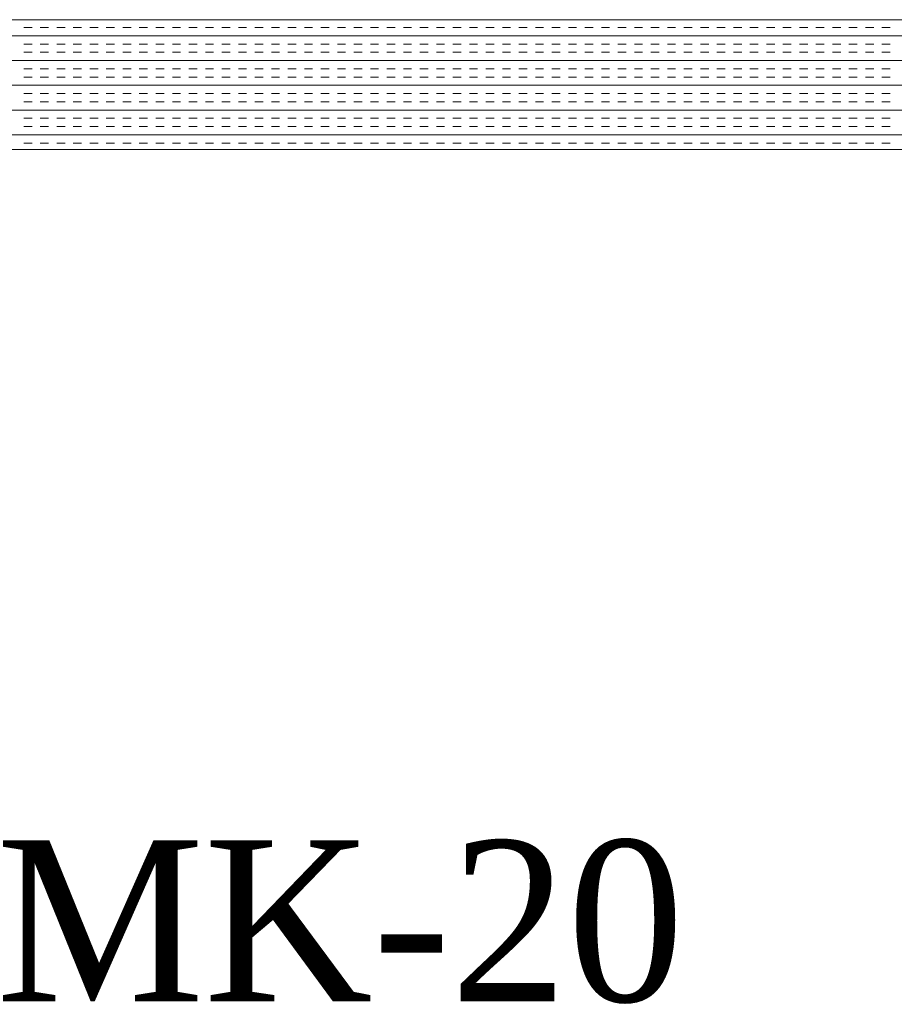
# Model space of a CAD drawing. Extents: x 3940905 to 4145695, y 925352 to 1109797.
# Tile 698 of 1056: x 4034189 to 4034525, y 1100231 to 1100610. Entities that reach past the tile are written whole.
import ezdxf

# ---------------------------------------------------------------- set-up
doc = ezdxf.new("R2010")
doc.units = 0
doc.header["$LTSCALE"] = 750
doc.header["$MEASUREMENT"] = 0
doc.layers.add('CKD Equipments', color=252, linetype='CONTINUOUS', lineweight=0)
doc.layers.add('PDF_A - TEXT', color=7, linetype='CONTINUOUS')
doc.styles.add('CKD_Dimension Text', font='BOOKOS.TTF')

msp = doc.modelspace()

# ---------------------------------------------------------------- linework, layer by layer
at = {"layer": 'CKD Equipments'}
for p, q in [((4034698.22, 1100610.1, -7.61), (4033880.22, 1100610.1, -7.61)), ((4034648.22, 1100560.1, -7.61), (4033930.22, 1100560.1, -7.61))]:
    msp.add_line(p, q, dxfattribs=at)
at = {"layer": 'CKD Equipments', "color": 4, "linetype": 'Continuous'}
for p, q in [((4034190.09, 1100607.08, -7.61), (4034193.27, 1100607.08, -7.61)), ((4034196.44, 1100607.08, -7.61), (4034199.62, 1100607.08, -7.61)), ((4034202.79, 1100607.08, -7.61), (4034205.97, 1100607.08, -7.61)), ((4034209.14, 1100607.08, -7.61), (4034212.32, 1100607.08, -7.61)), ((4034215.49, 1100607.08, -7.61), (4034218.67, 1100607.08, -7.61)), ((4034221.84, 1100607.08, -7.61), (4034225.02, 1100607.08, -7.61)), ((4034228.19, 1100607.08, -7.61), (4034231.37, 1100607.08, -7.61)), ((4034234.54, 1100607.08, -7.61), (4034237.72, 1100607.08, -7.61)), ((4034240.89, 1100607.08, -7.61), (4034244.07, 1100607.08, -7.61)), ((4034247.24, 1100607.08, -7.61), (4034250.42, 1100607.08, -7.61)), ((4034253.59, 1100607.08, -7.61), (4034256.77, 1100607.08, -7.61)), ((4034259.94, 1100607.08, -7.61), (4034263.12, 1100607.08, -7.61)), ((4034266.29, 1100607.08, -7.61), (4034269.47, 1100607.08, -7.61)), ((4034272.64, 1100607.08, -7.61), (4034275.82, 1100607.08, -7.61)), ((4034278.99, 1100607.08, -7.61), (4034282.17, 1100607.08, -7.61)), ((4034285.34, 1100607.08, -7.61), (4034288.52, 1100607.08, -7.61)), ((4034291.69, 1100607.08, -7.61), (4034294.87, 1100607.08, -7.61)), ((4034298.04, 1100607.08, -7.61), (4034301.22, 1100607.08, -7.61)), ((4034304.39, 1100607.08, -7.61), (4034307.57, 1100607.08, -7.61)), ((4034310.74, 1100607.08, -7.61), (4034313.92, 1100607.08, -7.61)), ((4034317.09, 1100607.08, -7.61), (4034320.27, 1100607.08, -7.61)), ((4034323.44, 1100607.08, -7.61), (4034326.62, 1100607.08, -7.61)), ((4034329.79, 1100607.08, -7.61), (4034332.97, 1100607.08, -7.61)), ((4034336.14, 1100607.08, -7.61), (4034339.32, 1100607.08, -7.61)), ((4034342.49, 1100607.08, -7.61), (4034345.67, 1100607.08, -7.61)), ((4034348.84, 1100607.08, -7.61), (4034352.02, 1100607.08, -7.61)), ((4034355.19, 1100607.08, -7.61), (4034358.37, 1100607.08, -7.61)), ((4034361.54, 1100607.08, -7.61), (4034364.72, 1100607.08, -7.61)), ((4034367.89, 1100607.08, -7.61), (4034371.07, 1100607.08, -7.61)), ((4034374.24, 1100607.08, -7.61), (4034377.42, 1100607.08, -7.61)), ((4034380.59, 1100607.08, -7.61), (4034383.77, 1100607.08, -7.61)), ((4034386.94, 1100607.08, -7.61), (4034390.12, 1100607.08, -7.61)), ((4034393.29, 1100607.08, -7.61), (4034396.47, 1100607.08, -7.61)), ((4034399.64, 1100607.08, -7.61), (4034402.82, 1100607.08, -7.61)), ((4034405.99, 1100607.08, -7.61), (4034409.17, 1100607.08, -7.61)), ((4034412.34, 1100607.08, -7.61), (4034415.52, 1100607.08, -7.61)), ((4034418.69, 1100607.08, -7.61), (4034421.87, 1100607.08, -7.61)), ((4034425.04, 1100607.08, -7.61), (4034428.22, 1100607.08, -7.61)), ((4034431.39, 1100607.08, -7.61), (4034434.57, 1100607.08, -7.61)), ((4034437.74, 1100607.08, -7.61), (4034440.92, 1100607.08, -7.61)), ((4034444.09, 1100607.08, -7.61), (4034447.27, 1100607.08, -7.61)), ((4034450.44, 1100607.08, -7.61), (4034453.62, 1100607.08, -7.61)), ((4034456.79, 1100607.08, -7.61), (4034459.97, 1100607.08, -7.61)), ((4034463.14, 1100607.08, -7.61), (4034466.32, 1100607.08, -7.61)), ((4034469.49, 1100607.08, -7.61), (4034472.67, 1100607.08, -7.61)), ((4034475.84, 1100607.08, -7.61), (4034479.02, 1100607.08, -7.61)), ((4034482.19, 1100607.08, -7.61), (4034485.37, 1100607.08, -7.61)), ((4034488.54, 1100607.08, -7.61), (4034491.72, 1100607.08, -7.61)), ((4034494.89, 1100607.08, -7.61), (4034498.07, 1100607.08, -7.61)), ((4034501.24, 1100607.08, -7.61), (4034504.42, 1100607.08, -7.61)), ((4034507.59, 1100607.08, -7.61), (4034510.77, 1100607.08, -7.61)), ((4034513.94, 1100607.08, -7.61), (4034517.12, 1100607.08, -7.61)), ((4034520.29, 1100607.08, -7.61), (4034523.47, 1100607.08, -7.61)), ((4033880.22, 1100603.91, -7.61), (4034698.22, 1100603.91, -7.61)), ((4034190.09, 1100600.73, -7.61), (4034193.27, 1100600.73, -7.61)), ((4034196.44, 1100600.73, -7.61), (4034199.62, 1100600.73, -7.61)), ((4034202.79, 1100600.73, -7.61), (4034205.97, 1100600.73, -7.61)), ((4034209.14, 1100600.73, -7.61), (4034212.32, 1100600.73, -7.61)), ((4034215.49, 1100600.73, -7.61), (4034218.67, 1100600.73, -7.61)), ((4034221.84, 1100600.73, -7.61), (4034225.02, 1100600.73, -7.61)), ((4034228.19, 1100600.73, -7.61), (4034231.37, 1100600.73, -7.61)), ((4034234.54, 1100600.73, -7.61), (4034237.72, 1100600.73, -7.61)), ((4034240.89, 1100600.73, -7.61), (4034244.07, 1100600.73, -7.61)), ((4034247.24, 1100600.73, -7.61), (4034250.42, 1100600.73, -7.61)), ((4034253.59, 1100600.73, -7.61), (4034256.77, 1100600.73, -7.61)), ((4034259.94, 1100600.73, -7.61), (4034263.12, 1100600.73, -7.61)), ((4034266.29, 1100600.73, -7.61), (4034269.47, 1100600.73, -7.61)), ((4034272.64, 1100600.73, -7.61), (4034275.82, 1100600.73, -7.61)), ((4034278.99, 1100600.73, -7.61), (4034282.17, 1100600.73, -7.61)), ((4034285.34, 1100600.73, -7.61), (4034288.52, 1100600.73, -7.61)), ((4034291.69, 1100600.73, -7.61), (4034294.87, 1100600.73, -7.61)), ((4034298.04, 1100600.73, -7.61), (4034301.22, 1100600.73, -7.61)), ((4034304.39, 1100600.73, -7.61), (4034307.57, 1100600.73, -7.61)), ((4034310.74, 1100600.73, -7.61), (4034313.92, 1100600.73, -7.61)), ((4034317.09, 1100600.73, -7.61), (4034320.27, 1100600.73, -7.61)), ((4034323.44, 1100600.73, -7.61), (4034326.62, 1100600.73, -7.61)), ((4034329.79, 1100600.73, -7.61), (4034332.97, 1100600.73, -7.61)), ((4034336.14, 1100600.73, -7.61), (4034339.32, 1100600.73, -7.61)), ((4034342.49, 1100600.73, -7.61), (4034345.67, 1100600.73, -7.61)), ((4034348.84, 1100600.73, -7.61), (4034352.02, 1100600.73, -7.61)), ((4034355.19, 1100600.73, -7.61), (4034358.37, 1100600.73, -7.61)), ((4034361.54, 1100600.73, -7.61), (4034364.72, 1100600.73, -7.61)), ((4034367.89, 1100600.73, -7.61), (4034371.07, 1100600.73, -7.61)), ((4034374.24, 1100600.73, -7.61), (4034377.42, 1100600.73, -7.61)), ((4034380.59, 1100600.73, -7.61), (4034383.77, 1100600.73, -7.61)), ((4034386.94, 1100600.73, -7.61), (4034390.12, 1100600.73, -7.61)), ((4034393.29, 1100600.73, -7.61), (4034396.47, 1100600.73, -7.61)), ((4034399.64, 1100600.73, -7.61), (4034402.82, 1100600.73, -7.61)), ((4034405.99, 1100600.73, -7.61), (4034409.17, 1100600.73, -7.61)), ((4034412.34, 1100600.73, -7.61), (4034415.52, 1100600.73, -7.61)), ((4034418.69, 1100600.73, -7.61), (4034421.87, 1100600.73, -7.61)), ((4034425.04, 1100600.73, -7.61), (4034428.22, 1100600.73, -7.61)), ((4034431.39, 1100600.73, -7.61), (4034434.57, 1100600.73, -7.61)), ((4034437.74, 1100600.73, -7.61), (4034440.92, 1100600.73, -7.61)), ((4034444.09, 1100600.73, -7.61), (4034447.27, 1100600.73, -7.61)), ((4034450.44, 1100600.73, -7.61), (4034453.62, 1100600.73, -7.61)), ((4034456.79, 1100600.73, -7.61), (4034459.97, 1100600.73, -7.61)), ((4034463.14, 1100600.73, -7.61), (4034466.32, 1100600.73, -7.61)), ((4034469.49, 1100600.73, -7.61), (4034472.67, 1100600.73, -7.61)), ((4034475.84, 1100600.73, -7.61), (4034479.02, 1100600.73, -7.61)), ((4034482.19, 1100600.73, -7.61), (4034485.37, 1100600.73, -7.61)), ((4034488.54, 1100600.73, -7.61), (4034491.72, 1100600.73, -7.61)), ((4034494.89, 1100600.73, -7.61), (4034498.07, 1100600.73, -7.61)), ((4034501.24, 1100600.73, -7.61), (4034504.42, 1100600.73, -7.61)), ((4034507.59, 1100600.73, -7.61), (4034510.77, 1100600.73, -7.61)), ((4034513.94, 1100600.73, -7.61), (4034517.12, 1100600.73, -7.61)), ((4034520.29, 1100600.73, -7.61), (4034523.47, 1100600.73, -7.61)), ((4034190.09, 1100597.56, -7.61), (4034193.27, 1100597.56, -7.61)), ((4034196.44, 1100597.56, -7.61), (4034199.62, 1100597.56, -7.61)), ((4034202.79, 1100597.56, -7.61), (4034205.97, 1100597.56, -7.61)), ((4034209.14, 1100597.56, -7.61), (4034212.32, 1100597.56, -7.61)), ((4034215.49, 1100597.56, -7.61), (4034218.67, 1100597.56, -7.61)), ((4034221.84, 1100597.56, -7.61), (4034225.02, 1100597.56, -7.61)), ((4034228.19, 1100597.56, -7.61), (4034231.37, 1100597.56, -7.61)), ((4034234.54, 1100597.56, -7.61), (4034237.72, 1100597.56, -7.61)), ((4034240.89, 1100597.56, -7.61), (4034244.07, 1100597.56, -7.61)), ((4034247.24, 1100597.56, -7.61), (4034250.42, 1100597.56, -7.61)), ((4034253.59, 1100597.56, -7.61), (4034256.77, 1100597.56, -7.61)), ((4034259.94, 1100597.56, -7.61), (4034263.12, 1100597.56, -7.61)), ((4034266.29, 1100597.56, -7.61), (4034269.47, 1100597.56, -7.61)), ((4034272.64, 1100597.56, -7.61), (4034275.82, 1100597.56, -7.61)), ((4034278.99, 1100597.56, -7.61), (4034282.17, 1100597.56, -7.61)), ((4034285.34, 1100597.56, -7.61), (4034288.52, 1100597.56, -7.61)), ((4034291.69, 1100597.56, -7.61), (4034294.87, 1100597.56, -7.61)), ((4034298.04, 1100597.56, -7.61), (4034301.22, 1100597.56, -7.61)), ((4034304.39, 1100597.56, -7.61), (4034307.57, 1100597.56, -7.61)), ((4034310.74, 1100597.56, -7.61), (4034313.92, 1100597.56, -7.61)), ((4034317.09, 1100597.56, -7.61), (4034320.27, 1100597.56, -7.61)), ((4034323.44, 1100597.56, -7.61), (4034326.62, 1100597.56, -7.61)), ((4034329.79, 1100597.56, -7.61), (4034332.97, 1100597.56, -7.61)), ((4034336.14, 1100597.56, -7.61), (4034339.32, 1100597.56, -7.61)), ((4034342.49, 1100597.56, -7.61), (4034345.67, 1100597.56, -7.61)), ((4034348.84, 1100597.56, -7.61), (4034352.02, 1100597.56, -7.61)), ((4034355.19, 1100597.56, -7.61), (4034358.37, 1100597.56, -7.61)), ((4034361.54, 1100597.56, -7.61), (4034364.72, 1100597.56, -7.61)), ((4034367.89, 1100597.56, -7.61), (4034371.07, 1100597.56, -7.61)), ((4034374.24, 1100597.56, -7.61), (4034377.42, 1100597.56, -7.61)), ((4034380.59, 1100597.56, -7.61), (4034383.77, 1100597.56, -7.61)), ((4034386.94, 1100597.56, -7.61), (4034390.12, 1100597.56, -7.61)), ((4034393.29, 1100597.56, -7.61), (4034396.47, 1100597.56, -7.61)), ((4034399.64, 1100597.56, -7.61), (4034402.82, 1100597.56, -7.61)), ((4034405.99, 1100597.56, -7.61), (4034409.17, 1100597.56, -7.61)), ((4034412.34, 1100597.56, -7.61), (4034415.52, 1100597.56, -7.61)), ((4034418.69, 1100597.56, -7.61), (4034421.87, 1100597.56, -7.61)), ((4034425.04, 1100597.56, -7.61), (4034428.22, 1100597.56, -7.61)), ((4034431.39, 1100597.56, -7.61), (4034434.57, 1100597.56, -7.61)), ((4034437.74, 1100597.56, -7.61), (4034440.92, 1100597.56, -7.61)), ((4034444.09, 1100597.56, -7.61), (4034447.27, 1100597.56, -7.61)), ((4034450.44, 1100597.56, -7.61), (4034453.62, 1100597.56, -7.61)), ((4034456.79, 1100597.56, -7.61), (4034459.97, 1100597.56, -7.61)), ((4034463.14, 1100597.56, -7.61), (4034466.32, 1100597.56, -7.61)), ((4034469.49, 1100597.56, -7.61), (4034472.67, 1100597.56, -7.61)), ((4034475.84, 1100597.56, -7.61), (4034479.02, 1100597.56, -7.61)), ((4034482.19, 1100597.56, -7.61), (4034485.37, 1100597.56, -7.61)), ((4034488.54, 1100597.56, -7.61), (4034491.72, 1100597.56, -7.61)), ((4034494.89, 1100597.56, -7.61), (4034498.07, 1100597.56, -7.61)), ((4034501.24, 1100597.56, -7.61), (4034504.42, 1100597.56, -7.61)), ((4034507.59, 1100597.56, -7.61), (4034510.77, 1100597.56, -7.61)), ((4034513.94, 1100597.56, -7.61), (4034517.12, 1100597.56, -7.61)), ((4034520.29, 1100597.56, -7.61), (4034523.47, 1100597.56, -7.61)), ((4033880.22, 1100594.38, -7.61), (4034698.22, 1100594.38, -7.61)), ((4034190.09, 1100591.21, -7.61), (4034193.27, 1100591.21, -7.61)), ((4034196.44, 1100591.21, -7.61), (4034199.62, 1100591.21, -7.61)), ((4034202.79, 1100591.21, -7.61), (4034205.97, 1100591.21, -7.61)), ((4034209.14, 1100591.21, -7.61), (4034212.32, 1100591.21, -7.61)), ((4034215.49, 1100591.21, -7.61), (4034218.67, 1100591.21, -7.61)), ((4034221.84, 1100591.21, -7.61), (4034225.02, 1100591.21, -7.61)), ((4034228.19, 1100591.21, -7.61), (4034231.37, 1100591.21, -7.61)), ((4034234.54, 1100591.21, -7.61), (4034237.72, 1100591.21, -7.61)), ((4034240.89, 1100591.21, -7.61), (4034244.07, 1100591.21, -7.61)), ((4034247.24, 1100591.21, -7.61), (4034250.42, 1100591.21, -7.61)), ((4034253.59, 1100591.21, -7.61), (4034256.77, 1100591.21, -7.61)), ((4034259.94, 1100591.21, -7.61), (4034263.12, 1100591.21, -7.61)), ((4034266.29, 1100591.21, -7.61), (4034269.47, 1100591.21, -7.61)), ((4034272.64, 1100591.21, -7.61), (4034275.82, 1100591.21, -7.61)), ((4034278.99, 1100591.21, -7.61), (4034282.17, 1100591.21, -7.61)), ((4034285.34, 1100591.21, -7.61), (4034288.52, 1100591.21, -7.61)), ((4034291.69, 1100591.21, -7.61), (4034294.87, 1100591.21, -7.61)), ((4034298.04, 1100591.21, -7.61), (4034301.22, 1100591.21, -7.61)), ((4034304.39, 1100591.21, -7.61), (4034307.57, 1100591.21, -7.61)), ((4034310.74, 1100591.21, -7.61), (4034313.92, 1100591.21, -7.61)), ((4034317.09, 1100591.21, -7.61), (4034320.27, 1100591.21, -7.61)), ((4034323.44, 1100591.21, -7.61), (4034326.62, 1100591.21, -7.61)), ((4034329.79, 1100591.21, -7.61), (4034332.97, 1100591.21, -7.61)), ((4034336.14, 1100591.21, -7.61), (4034339.32, 1100591.21, -7.61)), ((4034342.49, 1100591.21, -7.61), (4034345.67, 1100591.21, -7.61)), ((4034348.84, 1100591.21, -7.61), (4034352.02, 1100591.21, -7.61)), ((4034355.19, 1100591.21, -7.61), (4034358.37, 1100591.21, -7.61)), ((4034361.54, 1100591.21, -7.61), (4034364.72, 1100591.21, -7.61)), ((4034367.89, 1100591.21, -7.61), (4034371.07, 1100591.21, -7.61)), ((4034374.24, 1100591.21, -7.61), (4034377.42, 1100591.21, -7.61)), ((4034380.59, 1100591.21, -7.61), (4034383.77, 1100591.21, -7.61)), ((4034386.94, 1100591.21, -7.61), (4034390.12, 1100591.21, -7.61)), ((4034393.29, 1100591.21, -7.61), (4034396.47, 1100591.21, -7.61)), ((4034399.64, 1100591.21, -7.61), (4034402.82, 1100591.21, -7.61)), ((4034405.99, 1100591.21, -7.61), (4034409.17, 1100591.21, -7.61)), ((4034412.34, 1100591.21, -7.61), (4034415.52, 1100591.21, -7.61)), ((4034418.69, 1100591.21, -7.61), (4034421.87, 1100591.21, -7.61)), ((4034425.04, 1100591.21, -7.61), (4034428.22, 1100591.21, -7.61)), ((4034431.39, 1100591.21, -7.61), (4034434.57, 1100591.21, -7.61)), ((4034437.74, 1100591.21, -7.61), (4034440.92, 1100591.21, -7.61)), ((4034444.09, 1100591.21, -7.61), (4034447.27, 1100591.21, -7.61)), ((4034450.44, 1100591.21, -7.61), (4034453.62, 1100591.21, -7.61)), ((4034456.79, 1100591.21, -7.61), (4034459.97, 1100591.21, -7.61)), ((4034463.14, 1100591.21, -7.61), (4034466.32, 1100591.21, -7.61)), ((4034469.49, 1100591.21, -7.61), (4034472.67, 1100591.21, -7.61)), ((4034475.84, 1100591.21, -7.61), (4034479.02, 1100591.21, -7.61)), ((4034482.19, 1100591.21, -7.61), (4034485.37, 1100591.21, -7.61)), ((4034488.54, 1100591.21, -7.61), (4034491.72, 1100591.21, -7.61)), ((4034494.89, 1100591.21, -7.61), (4034498.07, 1100591.21, -7.61)), ((4034501.24, 1100591.21, -7.61), (4034504.42, 1100591.21, -7.61)), ((4034507.59, 1100591.21, -7.61), (4034510.77, 1100591.21, -7.61)), ((4034513.94, 1100591.21, -7.61), (4034517.12, 1100591.21, -7.61)), ((4034520.29, 1100591.21, -7.61), (4034523.47, 1100591.21, -7.61)), ((4034190.09, 1100588.03, -7.61), (4034193.27, 1100588.03, -7.61)), ((4034196.44, 1100588.03, -7.61), (4034199.62, 1100588.03, -7.61)), ((4034202.79, 1100588.03, -7.61), (4034205.97, 1100588.03, -7.61)), ((4034209.14, 1100588.03, -7.61), (4034212.32, 1100588.03, -7.61)), ((4034215.49, 1100588.03, -7.61), (4034218.67, 1100588.03, -7.61)), ((4034221.84, 1100588.03, -7.61), (4034225.02, 1100588.03, -7.61)), ((4034228.19, 1100588.03, -7.61), (4034231.37, 1100588.03, -7.61)), ((4034234.54, 1100588.03, -7.61), (4034237.72, 1100588.03, -7.61)), ((4034240.89, 1100588.03, -7.61), (4034244.07, 1100588.03, -7.61)), ((4034247.24, 1100588.03, -7.61), (4034250.42, 1100588.03, -7.61)), ((4034253.59, 1100588.03, -7.61), (4034256.77, 1100588.03, -7.61)), ((4034259.94, 1100588.03, -7.61), (4034263.12, 1100588.03, -7.61)), ((4034266.29, 1100588.03, -7.61), (4034269.47, 1100588.03, -7.61)), ((4034272.64, 1100588.03, -7.61), (4034275.82, 1100588.03, -7.61)), ((4034278.99, 1100588.03, -7.61), (4034282.17, 1100588.03, -7.61)), ((4034285.34, 1100588.03, -7.61), (4034288.52, 1100588.03, -7.61)), ((4034291.69, 1100588.03, -7.61), (4034294.87, 1100588.03, -7.61)), ((4034298.04, 1100588.03, -7.61), (4034301.22, 1100588.03, -7.61)), ((4034304.39, 1100588.03, -7.61), (4034307.57, 1100588.03, -7.61)), ((4034310.74, 1100588.03, -7.61), (4034313.92, 1100588.03, -7.61)), ((4034317.09, 1100588.03, -7.61), (4034320.27, 1100588.03, -7.61)), ((4034323.44, 1100588.03, -7.61), (4034326.62, 1100588.03, -7.61)), ((4034329.79, 1100588.03, -7.61), (4034332.97, 1100588.03, -7.61)), ((4034336.14, 1100588.03, -7.61), (4034339.32, 1100588.03, -7.61)), ((4034342.49, 1100588.03, -7.61), (4034345.67, 1100588.03, -7.61)), ((4034348.84, 1100588.03, -7.61), (4034352.02, 1100588.03, -7.61)), ((4034355.19, 1100588.03, -7.61), (4034358.37, 1100588.03, -7.61)), ((4034361.54, 1100588.03, -7.61), (4034364.72, 1100588.03, -7.61)), ((4034367.89, 1100588.03, -7.61), (4034371.07, 1100588.03, -7.61)), ((4034374.24, 1100588.03, -7.61), (4034377.42, 1100588.03, -7.61)), ((4034380.59, 1100588.03, -7.61), (4034383.77, 1100588.03, -7.61)), ((4034386.94, 1100588.03, -7.61), (4034390.12, 1100588.03, -7.61)), ((4034393.29, 1100588.03, -7.61), (4034396.47, 1100588.03, -7.61)), ((4034399.64, 1100588.03, -7.61), (4034402.82, 1100588.03, -7.61)), ((4034405.99, 1100588.03, -7.61), (4034409.17, 1100588.03, -7.61)), ((4034412.34, 1100588.03, -7.61), (4034415.52, 1100588.03, -7.61)), ((4034418.69, 1100588.03, -7.61), (4034421.87, 1100588.03, -7.61)), ((4034425.04, 1100588.03, -7.61), (4034428.22, 1100588.03, -7.61)), ((4034431.39, 1100588.03, -7.61), (4034434.57, 1100588.03, -7.61)), ((4034437.74, 1100588.03, -7.61), (4034440.92, 1100588.03, -7.61)), ((4034444.09, 1100588.03, -7.61), (4034447.27, 1100588.03, -7.61)), ((4034450.44, 1100588.03, -7.61), (4034453.62, 1100588.03, -7.61)), ((4034456.79, 1100588.03, -7.61), (4034459.97, 1100588.03, -7.61)), ((4034463.14, 1100588.03, -7.61), (4034466.32, 1100588.03, -7.61)), ((4034469.49, 1100588.03, -7.61), (4034472.67, 1100588.03, -7.61)), ((4034475.84, 1100588.03, -7.61), (4034479.02, 1100588.03, -7.61)), ((4034482.19, 1100588.03, -7.61), (4034485.37, 1100588.03, -7.61)), ((4034488.54, 1100588.03, -7.61), (4034491.72, 1100588.03, -7.61)), ((4034494.89, 1100588.03, -7.61), (4034498.07, 1100588.03, -7.61)), ((4034501.24, 1100588.03, -7.61), (4034504.42, 1100588.03, -7.61)), ((4034507.59, 1100588.03, -7.61), (4034510.77, 1100588.03, -7.61)), ((4034513.94, 1100588.03, -7.61), (4034517.12, 1100588.03, -7.61)), ((4034520.29, 1100588.03, -7.61), (4034523.47, 1100588.03, -7.61)), ((4033880.22, 1100584.86, -7.61), (4034698.22, 1100584.86, -7.61)), ((4034190.09, 1100581.68, -7.61), (4034193.27, 1100581.68, -7.61)), ((4034196.44, 1100581.68, -7.61), (4034199.62, 1100581.68, -7.61)), ((4034202.79, 1100581.68, -7.61), (4034205.97, 1100581.68, -7.61)), ((4034209.14, 1100581.68, -7.61), (4034212.32, 1100581.68, -7.61)), ((4034215.49, 1100581.68, -7.61), (4034218.67, 1100581.68, -7.61)), ((4034221.84, 1100581.68, -7.61), (4034225.02, 1100581.68, -7.61)), ((4034228.19, 1100581.68, -7.61), (4034231.37, 1100581.68, -7.61)), ((4034234.54, 1100581.68, -7.61), (4034237.72, 1100581.68, -7.61)), ((4034240.89, 1100581.68, -7.61), (4034244.07, 1100581.68, -7.61)), ((4034247.24, 1100581.68, -7.61), (4034250.42, 1100581.68, -7.61)), ((4034253.59, 1100581.68, -7.61), (4034256.77, 1100581.68, -7.61)), ((4034259.94, 1100581.68, -7.61), (4034263.12, 1100581.68, -7.61)), ((4034266.29, 1100581.68, -7.61), (4034269.47, 1100581.68, -7.61)), ((4034272.64, 1100581.68, -7.61), (4034275.82, 1100581.68, -7.61)), ((4034278.99, 1100581.68, -7.61), (4034282.17, 1100581.68, -7.61)), ((4034285.34, 1100581.68, -7.61), (4034288.52, 1100581.68, -7.61)), ((4034291.69, 1100581.68, -7.61), (4034294.87, 1100581.68, -7.61)), ((4034298.04, 1100581.68, -7.61), (4034301.22, 1100581.68, -7.61)), ((4034304.39, 1100581.68, -7.61), (4034307.57, 1100581.68, -7.61)), ((4034310.74, 1100581.68, -7.61), (4034313.92, 1100581.68, -7.61)), ((4034317.09, 1100581.68, -7.61), (4034320.27, 1100581.68, -7.61)), ((4034323.44, 1100581.68, -7.61), (4034326.62, 1100581.68, -7.61)), ((4034329.79, 1100581.68, -7.61), (4034332.97, 1100581.68, -7.61)), ((4034336.14, 1100581.68, -7.61), (4034339.32, 1100581.68, -7.61)), ((4034342.49, 1100581.68, -7.61), (4034345.67, 1100581.68, -7.61)), ((4034348.84, 1100581.68, -7.61), (4034352.02, 1100581.68, -7.61)), ((4034355.19, 1100581.68, -7.61), (4034358.37, 1100581.68, -7.61)), ((4034361.54, 1100581.68, -7.61), (4034364.72, 1100581.68, -7.61)), ((4034367.89, 1100581.68, -7.61), (4034371.07, 1100581.68, -7.61)), ((4034374.24, 1100581.68, -7.61), (4034377.42, 1100581.68, -7.61)), ((4034380.59, 1100581.68, -7.61), (4034383.77, 1100581.68, -7.61)), ((4034386.94, 1100581.68, -7.61), (4034390.12, 1100581.68, -7.61)), ((4034393.29, 1100581.68, -7.61), (4034396.47, 1100581.68, -7.61)), ((4034399.64, 1100581.68, -7.61), (4034402.82, 1100581.68, -7.61)), ((4034405.99, 1100581.68, -7.61), (4034409.17, 1100581.68, -7.61)), ((4034412.34, 1100581.68, -7.61), (4034415.52, 1100581.68, -7.61)), ((4034418.69, 1100581.68, -7.61), (4034421.87, 1100581.68, -7.61)), ((4034425.04, 1100581.68, -7.61), (4034428.22, 1100581.68, -7.61)), ((4034431.39, 1100581.68, -7.61), (4034434.57, 1100581.68, -7.61)), ((4034437.74, 1100581.68, -7.61), (4034440.92, 1100581.68, -7.61)), ((4034444.09, 1100581.68, -7.61), (4034447.27, 1100581.68, -7.61)), ((4034450.44, 1100581.68, -7.61), (4034453.62, 1100581.68, -7.61)), ((4034456.79, 1100581.68, -7.61), (4034459.97, 1100581.68, -7.61)), ((4034463.14, 1100581.68, -7.61), (4034466.32, 1100581.68, -7.61)), ((4034469.49, 1100581.68, -7.61), (4034472.67, 1100581.68, -7.61)), ((4034475.84, 1100581.68, -7.61), (4034479.02, 1100581.68, -7.61)), ((4034482.19, 1100581.68, -7.61), (4034485.37, 1100581.68, -7.61)), ((4034488.54, 1100581.68, -7.61), (4034491.72, 1100581.68, -7.61)), ((4034494.89, 1100581.68, -7.61), (4034498.07, 1100581.68, -7.61)), ((4034501.24, 1100581.68, -7.61), (4034504.42, 1100581.68, -7.61)), ((4034507.59, 1100581.68, -7.61), (4034510.77, 1100581.68, -7.61)), ((4034513.94, 1100581.68, -7.61), (4034517.12, 1100581.68, -7.61)), ((4034520.29, 1100581.68, -7.61), (4034523.47, 1100581.68, -7.61)), ((4034190.09, 1100578.51, -7.61), (4034193.27, 1100578.51, -7.61)), ((4034196.44, 1100578.51, -7.61), (4034199.62, 1100578.51, -7.61)), ((4034202.79, 1100578.51, -7.61), (4034205.97, 1100578.51, -7.61)), ((4034209.14, 1100578.51, -7.61), (4034212.32, 1100578.51, -7.61)), ((4034215.49, 1100578.51, -7.61), (4034218.67, 1100578.51, -7.61)), ((4034221.84, 1100578.51, -7.61), (4034225.02, 1100578.51, -7.61)), ((4034228.19, 1100578.51, -7.61), (4034231.37, 1100578.51, -7.61)), ((4034234.54, 1100578.51, -7.61), (4034237.72, 1100578.51, -7.61)), ((4034240.89, 1100578.51, -7.61), (4034244.07, 1100578.51, -7.61)), ((4034247.24, 1100578.51, -7.61), (4034250.42, 1100578.51, -7.61)), ((4034253.59, 1100578.51, -7.61), (4034256.77, 1100578.51, -7.61)), ((4034259.94, 1100578.51, -7.61), (4034263.12, 1100578.51, -7.61)), ((4034266.29, 1100578.51, -7.61), (4034269.47, 1100578.51, -7.61)), ((4034272.64, 1100578.51, -7.61), (4034275.82, 1100578.51, -7.61)), ((4034278.99, 1100578.51, -7.61), (4034282.17, 1100578.51, -7.61)), ((4034285.34, 1100578.51, -7.61), (4034288.52, 1100578.51, -7.61)), ((4034291.69, 1100578.51, -7.61), (4034294.87, 1100578.51, -7.61)), ((4034298.04, 1100578.51, -7.61), (4034301.22, 1100578.51, -7.61)), ((4034304.39, 1100578.51, -7.61), (4034307.57, 1100578.51, -7.61)), ((4034310.74, 1100578.51, -7.61), (4034313.92, 1100578.51, -7.61)), ((4034317.09, 1100578.51, -7.61), (4034320.27, 1100578.51, -7.61)), ((4034323.44, 1100578.51, -7.61), (4034326.62, 1100578.51, -7.61)), ((4034329.79, 1100578.51, -7.61), (4034332.97, 1100578.51, -7.61)), ((4034336.14, 1100578.51, -7.61), (4034339.32, 1100578.51, -7.61)), ((4034342.49, 1100578.51, -7.61), (4034345.67, 1100578.51, -7.61)), ((4034348.84, 1100578.51, -7.61), (4034352.02, 1100578.51, -7.61)), ((4034355.19, 1100578.51, -7.61), (4034358.37, 1100578.51, -7.61)), ((4034361.54, 1100578.51, -7.61), (4034364.72, 1100578.51, -7.61)), ((4034367.89, 1100578.51, -7.61), (4034371.07, 1100578.51, -7.61)), ((4034374.24, 1100578.51, -7.61), (4034377.42, 1100578.51, -7.61)), ((4034380.59, 1100578.51, -7.61), (4034383.77, 1100578.51, -7.61)), ((4034386.94, 1100578.51, -7.61), (4034390.12, 1100578.51, -7.61)), ((4034393.29, 1100578.51, -7.61), (4034396.47, 1100578.51, -7.61)), ((4034399.64, 1100578.51, -7.61), (4034402.82, 1100578.51, -7.61)), ((4034405.99, 1100578.51, -7.61), (4034409.17, 1100578.51, -7.61)), ((4034412.34, 1100578.51, -7.61), (4034415.52, 1100578.51, -7.61)), ((4034418.69, 1100578.51, -7.61), (4034421.87, 1100578.51, -7.61)), ((4034425.04, 1100578.51, -7.61), (4034428.22, 1100578.51, -7.61)), ((4034431.39, 1100578.51, -7.61), (4034434.57, 1100578.51, -7.61)), ((4034437.74, 1100578.51, -7.61), (4034440.92, 1100578.51, -7.61)), ((4034444.09, 1100578.51, -7.61), (4034447.27, 1100578.51, -7.61)), ((4034450.44, 1100578.51, -7.61), (4034453.62, 1100578.51, -7.61)), ((4034456.79, 1100578.51, -7.61), (4034459.97, 1100578.51, -7.61)), ((4034463.14, 1100578.51, -7.61), (4034466.32, 1100578.51, -7.61)), ((4034469.49, 1100578.51, -7.61), (4034472.67, 1100578.51, -7.61)), ((4034475.84, 1100578.51, -7.61), (4034479.02, 1100578.51, -7.61)), ((4034482.19, 1100578.51, -7.61), (4034485.37, 1100578.51, -7.61)), ((4034488.54, 1100578.51, -7.61), (4034491.72, 1100578.51, -7.61)), ((4034494.89, 1100578.51, -7.61), (4034498.07, 1100578.51, -7.61)), ((4034501.24, 1100578.51, -7.61), (4034504.42, 1100578.51, -7.61)), ((4034507.59, 1100578.51, -7.61), (4034510.77, 1100578.51, -7.61)), ((4034513.94, 1100578.51, -7.61), (4034517.12, 1100578.51, -7.61)), ((4034520.29, 1100578.51, -7.61), (4034523.47, 1100578.51, -7.61)), ((4033880.22, 1100575.33, -7.61), (4034698.22, 1100575.33, -7.61)), ((4034190.09, 1100572.16, -7.61), (4034193.27, 1100572.16, -7.61)), ((4034196.44, 1100572.16, -7.61), (4034199.62, 1100572.16, -7.61)), ((4034202.79, 1100572.16, -7.61), (4034205.97, 1100572.16, -7.61)), ((4034209.14, 1100572.16, -7.61), (4034212.32, 1100572.16, -7.61)), ((4034215.49, 1100572.16, -7.61), (4034218.67, 1100572.16, -7.61)), ((4034221.84, 1100572.16, -7.61), (4034225.02, 1100572.16, -7.61)), ((4034228.19, 1100572.16, -7.61), (4034231.37, 1100572.16, -7.61)), ((4034234.54, 1100572.16, -7.61), (4034237.72, 1100572.16, -7.61)), ((4034240.89, 1100572.16, -7.61), (4034244.07, 1100572.16, -7.61)), ((4034247.24, 1100572.16, -7.61), (4034250.42, 1100572.16, -7.61)), ((4034253.59, 1100572.16, -7.61), (4034256.77, 1100572.16, -7.61)), ((4034259.94, 1100572.16, -7.61), (4034263.12, 1100572.16, -7.61)), ((4034266.29, 1100572.16, -7.61), (4034269.47, 1100572.16, -7.61)), ((4034272.64, 1100572.16, -7.61), (4034275.82, 1100572.16, -7.61)), ((4034278.99, 1100572.16, -7.61), (4034282.17, 1100572.16, -7.61)), ((4034285.34, 1100572.16, -7.61), (4034288.52, 1100572.16, -7.61)), ((4034291.69, 1100572.16, -7.61), (4034294.87, 1100572.16, -7.61)), ((4034298.04, 1100572.16, -7.61), (4034301.22, 1100572.16, -7.61)), ((4034304.39, 1100572.16, -7.61), (4034307.57, 1100572.16, -7.61)), ((4034310.74, 1100572.16, -7.61), (4034313.92, 1100572.16, -7.61)), ((4034317.09, 1100572.16, -7.61), (4034320.27, 1100572.16, -7.61)), ((4034323.44, 1100572.16, -7.61), (4034326.62, 1100572.16, -7.61)), ((4034329.79, 1100572.16, -7.61), (4034332.97, 1100572.16, -7.61)), ((4034336.14, 1100572.16, -7.61), (4034339.32, 1100572.16, -7.61)), ((4034342.49, 1100572.16, -7.61), (4034345.67, 1100572.16, -7.61)), ((4034348.84, 1100572.16, -7.61), (4034352.02, 1100572.16, -7.61)), ((4034355.19, 1100572.16, -7.61), (4034358.37, 1100572.16, -7.61)), ((4034361.54, 1100572.16, -7.61), (4034364.72, 1100572.16, -7.61)), ((4034367.89, 1100572.16, -7.61), (4034371.07, 1100572.16, -7.61)), ((4034374.24, 1100572.16, -7.61), (4034377.42, 1100572.16, -7.61)), ((4034380.59, 1100572.16, -7.61), (4034383.77, 1100572.16, -7.61)), ((4034386.94, 1100572.16, -7.61), (4034390.12, 1100572.16, -7.61)), ((4034393.29, 1100572.16, -7.61), (4034396.47, 1100572.16, -7.61)), ((4034399.64, 1100572.16, -7.61), (4034402.82, 1100572.16, -7.61)), ((4034405.99, 1100572.16, -7.61), (4034409.17, 1100572.16, -7.61)), ((4034412.34, 1100572.16, -7.61), (4034415.52, 1100572.16, -7.61)), ((4034418.69, 1100572.16, -7.61), (4034421.87, 1100572.16, -7.61)), ((4034425.04, 1100572.16, -7.61), (4034428.22, 1100572.16, -7.61)), ((4034431.39, 1100572.16, -7.61), (4034434.57, 1100572.16, -7.61)), ((4034437.74, 1100572.16, -7.61), (4034440.92, 1100572.16, -7.61)), ((4034444.09, 1100572.16, -7.61), (4034447.27, 1100572.16, -7.61)), ((4034450.44, 1100572.16, -7.61), (4034453.62, 1100572.16, -7.61)), ((4034456.79, 1100572.16, -7.61), (4034459.97, 1100572.16, -7.61)), ((4034463.14, 1100572.16, -7.61), (4034466.32, 1100572.16, -7.61)), ((4034469.49, 1100572.16, -7.61), (4034472.67, 1100572.16, -7.61)), ((4034475.84, 1100572.16, -7.61), (4034479.02, 1100572.16, -7.61)), ((4034482.19, 1100572.16, -7.61), (4034485.37, 1100572.16, -7.61)), ((4034488.54, 1100572.16, -7.61), (4034491.72, 1100572.16, -7.61)), ((4034494.89, 1100572.16, -7.61), (4034498.07, 1100572.16, -7.61)), ((4034501.24, 1100572.16, -7.61), (4034504.42, 1100572.16, -7.61)), ((4034507.59, 1100572.16, -7.61), (4034510.77, 1100572.16, -7.61)), ((4034513.94, 1100572.16, -7.61), (4034517.12, 1100572.16, -7.61)), ((4034520.29, 1100572.16, -7.61), (4034523.47, 1100572.16, -7.61)), ((4034190.09, 1100568.98, -7.61), (4034193.27, 1100568.98, -7.61)), ((4034196.44, 1100568.98, -7.61), (4034199.62, 1100568.98, -7.61)), ((4034202.79, 1100568.98, -7.61), (4034205.97, 1100568.98, -7.61)), ((4034209.14, 1100568.98, -7.61), (4034212.32, 1100568.98, -7.61)), ((4034215.49, 1100568.98, -7.61), (4034218.67, 1100568.98, -7.61)), ((4034221.84, 1100568.98, -7.61), (4034225.02, 1100568.98, -7.61)), ((4034228.19, 1100568.98, -7.61), (4034231.37, 1100568.98, -7.61)), ((4034234.54, 1100568.98, -7.61), (4034237.72, 1100568.98, -7.61)), ((4034240.89, 1100568.98, -7.61), (4034244.07, 1100568.98, -7.61)), ((4034247.24, 1100568.98, -7.61), (4034250.42, 1100568.98, -7.61)), ((4034253.59, 1100568.98, -7.61), (4034256.77, 1100568.98, -7.61)), ((4034259.94, 1100568.98, -7.61), (4034263.12, 1100568.98, -7.61)), ((4034266.29, 1100568.98, -7.61), (4034269.47, 1100568.98, -7.61)), ((4034272.64, 1100568.98, -7.61), (4034275.82, 1100568.98, -7.61)), ((4034278.99, 1100568.98, -7.61), (4034282.17, 1100568.98, -7.61)), ((4034285.34, 1100568.98, -7.61), (4034288.52, 1100568.98, -7.61)), ((4034291.69, 1100568.98, -7.61), (4034294.87, 1100568.98, -7.61)), ((4034298.04, 1100568.98, -7.61), (4034301.22, 1100568.98, -7.61)), ((4034304.39, 1100568.98, -7.61), (4034307.57, 1100568.98, -7.61)), ((4034310.74, 1100568.98, -7.61), (4034313.92, 1100568.98, -7.61)), ((4034317.09, 1100568.98, -7.61), (4034320.27, 1100568.98, -7.61)), ((4034323.44, 1100568.98, -7.61), (4034326.62, 1100568.98, -7.61)), ((4034329.79, 1100568.98, -7.61), (4034332.97, 1100568.98, -7.61)), ((4034336.14, 1100568.98, -7.61), (4034339.32, 1100568.98, -7.61)), ((4034342.49, 1100568.98, -7.61), (4034345.67, 1100568.98, -7.61)), ((4034348.84, 1100568.98, -7.61), (4034352.02, 1100568.98, -7.61)), ((4034355.19, 1100568.98, -7.61), (4034358.37, 1100568.98, -7.61)), ((4034361.54, 1100568.98, -7.61), (4034364.72, 1100568.98, -7.61)), ((4034367.89, 1100568.98, -7.61), (4034371.07, 1100568.98, -7.61)), ((4034374.24, 1100568.98, -7.61), (4034377.42, 1100568.98, -7.61)), ((4034380.59, 1100568.98, -7.61), (4034383.77, 1100568.98, -7.61)), ((4034386.94, 1100568.98, -7.61), (4034390.12, 1100568.98, -7.61)), ((4034393.29, 1100568.98, -7.61), (4034396.47, 1100568.98, -7.61)), ((4034399.64, 1100568.98, -7.61), (4034402.82, 1100568.98, -7.61)), ((4034405.99, 1100568.98, -7.61), (4034409.17, 1100568.98, -7.61)), ((4034412.34, 1100568.98, -7.61), (4034415.52, 1100568.98, -7.61)), ((4034418.69, 1100568.98, -7.61), (4034421.87, 1100568.98, -7.61)), ((4034425.04, 1100568.98, -7.61), (4034428.22, 1100568.98, -7.61)), ((4034431.39, 1100568.98, -7.61), (4034434.57, 1100568.98, -7.61)), ((4034437.74, 1100568.98, -7.61), (4034440.92, 1100568.98, -7.61)), ((4034444.09, 1100568.98, -7.61), (4034447.27, 1100568.98, -7.61)), ((4034450.44, 1100568.98, -7.61), (4034453.62, 1100568.98, -7.61)), ((4034456.79, 1100568.98, -7.61), (4034459.97, 1100568.98, -7.61)), ((4034463.14, 1100568.98, -7.61), (4034466.32, 1100568.98, -7.61)), ((4034469.49, 1100568.98, -7.61), (4034472.67, 1100568.98, -7.61)), ((4034475.84, 1100568.98, -7.61), (4034479.02, 1100568.98, -7.61)), ((4034482.19, 1100568.98, -7.61), (4034485.37, 1100568.98, -7.61)), ((4034488.54, 1100568.98, -7.61), (4034491.72, 1100568.98, -7.61)), ((4034494.89, 1100568.98, -7.61), (4034498.07, 1100568.98, -7.61)), ((4034501.24, 1100568.98, -7.61), (4034504.42, 1100568.98, -7.61)), ((4034507.59, 1100568.98, -7.61), (4034510.77, 1100568.98, -7.61)), ((4034513.94, 1100568.98, -7.61), (4034517.12, 1100568.98, -7.61)), ((4034520.29, 1100568.98, -7.61), (4034523.47, 1100568.98, -7.61)), ((4033880.22, 1100565.81, -7.61), (4034698.22, 1100565.81, -7.61)), ((4034190.09, 1100562.63, -7.61), (4034193.27, 1100562.63, -7.61)), ((4034196.44, 1100562.63, -7.61), (4034199.62, 1100562.63, -7.61)), ((4034202.79, 1100562.63, -7.61), (4034205.97, 1100562.63, -7.61)), ((4034209.14, 1100562.63, -7.61), (4034212.32, 1100562.63, -7.61)), ((4034215.49, 1100562.63, -7.61), (4034218.67, 1100562.63, -7.61)), ((4034221.84, 1100562.63, -7.61), (4034225.02, 1100562.63, -7.61)), ((4034228.19, 1100562.63, -7.61), (4034231.37, 1100562.63, -7.61)), ((4034234.54, 1100562.63, -7.61), (4034237.72, 1100562.63, -7.61)), ((4034240.89, 1100562.63, -7.61), (4034244.07, 1100562.63, -7.61)), ((4034247.24, 1100562.63, -7.61), (4034250.42, 1100562.63, -7.61)), ((4034253.59, 1100562.63, -7.61), (4034256.77, 1100562.63, -7.61)), ((4034259.94, 1100562.63, -7.61), (4034263.12, 1100562.63, -7.61)), ((4034266.29, 1100562.63, -7.61), (4034269.47, 1100562.63, -7.61)), ((4034272.64, 1100562.63, -7.61), (4034275.82, 1100562.63, -7.61)), ((4034278.99, 1100562.63, -7.61), (4034282.17, 1100562.63, -7.61)), ((4034285.34, 1100562.63, -7.61), (4034288.52, 1100562.63, -7.61)), ((4034291.69, 1100562.63, -7.61), (4034294.87, 1100562.63, -7.61)), ((4034298.04, 1100562.63, -7.61), (4034301.22, 1100562.63, -7.61)), ((4034304.39, 1100562.63, -7.61), (4034307.57, 1100562.63, -7.61)), ((4034310.74, 1100562.63, -7.61), (4034313.92, 1100562.63, -7.61)), ((4034317.09, 1100562.63, -7.61), (4034320.27, 1100562.63, -7.61)), ((4034323.44, 1100562.63, -7.61), (4034326.62, 1100562.63, -7.61)), ((4034329.79, 1100562.63, -7.61), (4034332.97, 1100562.63, -7.61)), ((4034336.14, 1100562.63, -7.61), (4034339.32, 1100562.63, -7.61)), ((4034342.49, 1100562.63, -7.61), (4034345.67, 1100562.63, -7.61)), ((4034348.84, 1100562.63, -7.61), (4034352.02, 1100562.63, -7.61)), ((4034355.19, 1100562.63, -7.61), (4034358.37, 1100562.63, -7.61)), ((4034361.54, 1100562.63, -7.61), (4034364.72, 1100562.63, -7.61)), ((4034367.89, 1100562.63, -7.61), (4034371.07, 1100562.63, -7.61)), ((4034374.24, 1100562.63, -7.61), (4034377.42, 1100562.63, -7.61)), ((4034380.59, 1100562.63, -7.61), (4034383.77, 1100562.63, -7.61)), ((4034386.94, 1100562.63, -7.61), (4034390.12, 1100562.63, -7.61)), ((4034393.29, 1100562.63, -7.61), (4034396.47, 1100562.63, -7.61)), ((4034399.64, 1100562.63, -7.61), (4034402.82, 1100562.63, -7.61)), ((4034405.99, 1100562.63, -7.61), (4034409.17, 1100562.63, -7.61)), ((4034412.34, 1100562.63, -7.61), (4034415.52, 1100562.63, -7.61)), ((4034418.69, 1100562.63, -7.61), (4034421.87, 1100562.63, -7.61)), ((4034425.04, 1100562.63, -7.61), (4034428.22, 1100562.63, -7.61)), ((4034431.39, 1100562.63, -7.61), (4034434.57, 1100562.63, -7.61)), ((4034437.74, 1100562.63, -7.61), (4034440.92, 1100562.63, -7.61)), ((4034444.09, 1100562.63, -7.61), (4034447.27, 1100562.63, -7.61)), ((4034450.44, 1100562.63, -7.61), (4034453.62, 1100562.63, -7.61)), ((4034456.79, 1100562.63, -7.61), (4034459.97, 1100562.63, -7.61)), ((4034463.14, 1100562.63, -7.61), (4034466.32, 1100562.63, -7.61)), ((4034469.49, 1100562.63, -7.61), (4034472.67, 1100562.63, -7.61)), ((4034475.84, 1100562.63, -7.61), (4034479.02, 1100562.63, -7.61)), ((4034482.19, 1100562.63, -7.61), (4034485.37, 1100562.63, -7.61)), ((4034488.54, 1100562.63, -7.61), (4034491.72, 1100562.63, -7.61)), ((4034494.89, 1100562.63, -7.61), (4034498.07, 1100562.63, -7.61)), ((4034501.24, 1100562.63, -7.61), (4034504.42, 1100562.63, -7.61)), ((4034507.59, 1100562.63, -7.61), (4034510.77, 1100562.63, -7.61)), ((4034513.94, 1100562.63, -7.61), (4034517.12, 1100562.63, -7.61)), ((4034520.29, 1100562.63, -7.61), (4034523.47, 1100562.63, -7.61))]:
    msp.add_line(p, q, dxfattribs=at)

# ---------------------------------------------------------------- texts
at = {"layer": 'PDF_A - TEXT', "insert": (4033914.03, 1100294.31, -7.61), "char_height": 61.9627, "width": 784.9726, "attachment_point": 1, "style": 'CKD_Dimension Text'}
msp.add_mtext('\\pxqc;MK-20', dxfattribs=at)

doc.saveas('drawing.dxf')
